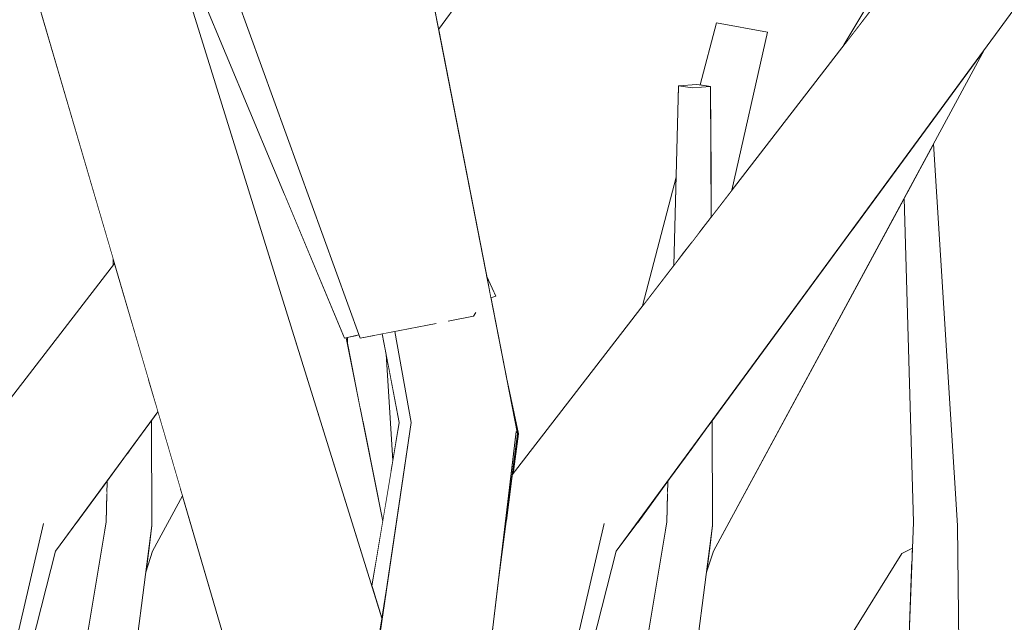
# Model space of a CAD drawing. Extents: x -289599 to -184549, y 66678 to 295474.
# Tile 530 of 656: x -250655 to -250574, y 72113 to 72163. Entities that reach past the tile are written whole.
import ezdxf

# ---------------------------------------------------------------- set-up
doc = ezdxf.new("R2010")
doc.units = 0
doc.header["$MEASUREMENT"] = 0
doc.linetypes.add('Wipeout_Contour', pattern=[1000, 0, -1000])
doc.layers.add('arch drzewa', color=8, linetype='Continuous')
doc.layers.add('Model drzwi', color=8, linetype='Continuous')
doc.layers.add('arch drzewa_Nr_Pióra__4', color=8, linetype='Continuous', lineweight=9)

msp = doc.modelspace()

# ---------------------------------------------------------------- wipeouts: each hides what was drawn before it
at = {"color": 254, "linetype": 'Wipeout_Contour', "lineweight": 0, "ltscale": 1022942.278368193}
msp.add_wipeout([(-250615.722, 72081.791), (-250603.109, 72121.653), (-250604.375, 72121.701), (-250606.096, 72119.357)], dxfattribs=at).dxf.layer = 'arch drzewa'
at = {"color": 254, "linetype": 'Wipeout_Contour', "lineweight": 0, "ltscale": 5882144.200938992}
msp.add_wipeout([(-250609.281, 72178.045), (-250620.754, 72162.414), (-250616.79, 72142.072), (-250616.042, 72140.409), (-250616.435, 72140.253), (-250615.156, 72133.687), (-250614.154, 72129.041), (-250614.607, 72125.756), (-250603.929, 72139.593), (-250601.152, 72150.231), (-250600.949, 72157.762), (-250599.458, 72157.868), (-250599.168, 72157.828), (-250597.832, 72162.947), (-250593.605, 72162.186), (-250596.549, 72149.156), (-250587.307, 72161.131), (-250576.786, 72178.89), (-250576.873, 72178.953), (-250586.351, 72197.894), (-250588.108, 72215.358), (-250605.264, 72185.069), (-250607.814, 72179.267)], dxfattribs=at).dxf.layer = 'Model drzwi'
at = {"color": 254, "linetype": 'Wipeout_Contour', "lineweight": 0, "ltscale": 3581199.800095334}
msp.add_wipeout([(-250661.756, 72188.998), (-250669.578, 72175.561), (-250668.42, 72169.618), (-250666.557, 72166.609), (-250667.697, 72165.909), (-250663.051, 72142.071), (-250662.304, 72140.409), (-250662.697, 72140.253), (-250661.416, 72133.683), (-250660.416, 72129.041), (-250660.869, 72125.756), (-250647.61, 72142.937), (-250647.595, 72143.476), (-250661.135, 72189.732)], dxfattribs=at).dxf.layer = 'Model drzwi'
at = {"color": 254, "linetype": 'Wipeout_Contour', "lineweight": 0, "ltscale": 767290.261236}
msp.add_wipeout([(-250628.275, 72136.995), (-250628.372, 72136.974), (-250628.258, 72136.4)], dxfattribs=at).dxf.layer = 'Model drzwi'
at = {"color": 254, "linetype": 'Wipeout_Contour', "lineweight": 0, "ltscale": 767273.450293}
msp.add_wipeout([(-250624.003, 72129.978), (-250625.089, 72135.658), (-250624.531, 72126.813)], dxfattribs=at).dxf.layer = 'Model drzwi'
at = {"color": 254, "linetype": 'Wipeout_Contour', "lineweight": 0, "ltscale": 2557600.079345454}
msp.add_wipeout([(-250648.793, 72087.988), (-250638.618, 72064.011), (-250633.548, 72072.806), (-250630.335, 72092.052), (-250630.706, 72092.082), (-250633.39, 72092.236), (-250634.578, 72099.007), (-250641.873, 72123.928), (-250644.343, 72119.357), (-250644.911, 72117.622)], dxfattribs=at).dxf.layer = 'Model drzwi'

# ---------------------------------------------------------------- next in the draw order: wipeouts: each hides what was drawn before it
at = {"color": 254, "linetype": 'Wipeout_Contour', "lineweight": 0, "ltscale": 1022915.436700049}
msp.add_wipeout([(-250587.307, 72161.131), (-250580.791, 72169.575), (-250576.536, 72178.711), (-250576.786, 72178.89)], dxfattribs=at).dxf.layer = 'arch drzewa'
at = {"color": 254, "linetype": 'Wipeout_Contour', "lineweight": 0, "ltscale": 767260.212321}
msp.add_wipeout([(-250616.79, 72142.071), (-250616.73, 72141.765), (-250616.042, 72140.409)], dxfattribs=at).dxf.layer = 'arch drzewa'
at = {"color": 254, "linetype": 'Wipeout_Contour', "lineweight": 0, "ltscale": 1278773.568815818}
msp.add_wipeout([(-250624.003, 72129.978), (-250625.628, 72114.489), (-250625.428, 72113.846), (-250624.97, 72116.742), (-250623.025, 72129.898)], dxfattribs=at).dxf.layer = 'arch drzewa'
at = {"color": 254, "linetype": 'Wipeout_Contour', "lineweight": 0, "ltscale": 1278736.500598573}
msp.add_wipeout([(-250614.687, 72125.653), (-250614.607, 72125.756), (-250614.154, 72129.041), (-250614.253, 72129.053), (-250614.25, 72129.041)], dxfattribs=at).dxf.layer = 'arch drzewa'
at = {"color": 254, "linetype": 'Wipeout_Contour', "lineweight": 0, "ltscale": 2301493.419689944}
msp.add_wipeout([(-250598.65, 72117.622), (-250602.033, 72091.79), (-250600.97, 72091.805), (-250601.28, 72089.055), (-250582.535, 72119.181), (-250581.663, 72119.604), (-250581.582, 72121.76), (-250582.339, 72148.487), (-250598.081, 72119.357)], dxfattribs=at).dxf.layer = 'Model drzwi'

# ---------------------------------------------------------------- next in the draw order: wipeouts: each hides what was drawn before it
at = {"color": 254, "linetype": 'Wipeout_Contour', "lineweight": 0, "ltscale": 1022964.616904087}
msp.add_wipeout([(-250600.949, 72157.762), (-250600.577, 72143.937), (-250599.86, 72144.866), (-250599.803, 72157.604)], dxfattribs=at).dxf.layer = 'arch drzewa'
at = {"color": 254, "linetype": 'Wipeout_Contour', "lineweight": 0, "ltscale": 767259.41908}
msp.add_wipeout([(-250616.73, 72141.765), (-250616.435, 72140.253), (-250616.042, 72140.409)], dxfattribs=at).dxf.layer = 'arch drzewa'
at = {"color": 254, "linetype": 'Wipeout_Contour', "lineweight": 0, "ltscale": 767245.646864}
msp.add_wipeout([(-250615.155, 72133.683), (-250614.621, 72130.945), (-250614.154, 72129.041)], dxfattribs=at).dxf.layer = 'arch drzewa'
at = {"color": 254, "linetype": 'Wipeout_Contour', "lineweight": 0, "ltscale": 767265.505207}
msp.add_wipeout([(-250626.253, 72116.499), (-250625.628, 72114.489), (-250624.003, 72129.978)], dxfattribs=at).dxf.layer = 'arch drzewa'
at = {"color": 254, "linetype": 'Wipeout_Contour', "lineweight": 0, "ltscale": 767130.223152}
msp.add_wipeout([(-250580.665, 72088.351), (-250580.287, 72121.196), (-250581.582, 72121.76)], dxfattribs=at).dxf.layer = 'arch drzewa'
at = {"color": 254, "linetype": 'Wipeout_Contour', "lineweight": 0, "ltscale": 767187.765786}
msp.add_wipeout([(-250598.403, 72119.504), (-250598.65, 72117.622), (-250598.081, 72119.357)], dxfattribs=at).dxf.layer = 'arch drzewa'

# ---------------------------------------------------------------- next in the draw order: wipeouts: each hides what was drawn before it
at = {"color": 254, "linetype": 'Wipeout_Contour', "lineweight": 0, "ltscale": 767222.376221}
msp.add_wipeout([(-250600.949, 72157.762), (-250601.348, 72142.937), (-250600.577, 72143.937)], dxfattribs=at).dxf.layer = 'arch drzewa'
at = {"color": 254, "linetype": 'Wipeout_Contour', "lineweight": 0, "ltscale": 1278789.999885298}
msp.add_wipeout([(-250625.403, 72137.296), (-250624.003, 72129.978), (-250623.025, 72129.898), (-250623.013, 72129.978), (-250624.356, 72137.499)], dxfattribs=at).dxf.layer = 'arch drzewa'
at = {"color": 254, "linetype": 'Wipeout_Contour', "lineweight": 0, "ltscale": 767243.467223}
msp.add_wipeout([(-250614.154, 72129.041), (-250614.622, 72130.947), (-250614.253, 72129.053)], dxfattribs=at).dxf.layer = 'arch drzewa'
at = {"color": 254, "linetype": 'Wipeout_Contour', "lineweight": 0, "ltscale": 1278656.904492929}
msp.add_wipeout([(-250624.714, 72041.793), (-250625.388, 72035.977), (-250606.703, 72093.033), (-250602.019, 72121.156), (-250603.109, 72121.653)], dxfattribs=at).dxf.layer = 'arch drzewa'
at = {"color": 254, "linetype": 'Wipeout_Contour', "lineweight": 0, "ltscale": 767121.667479}
msp.add_wipeout([(-250581.582, 72121.76), (-250582.874, 72087.128), (-250580.665, 72088.351)], dxfattribs=at).dxf.layer = 'arch drzewa'

# ---------------------------------------------------------------- next in the draw order: wipeouts: each hides what was drawn before it
at = {"color": 254, "linetype": 'Wipeout_Contour', "lineweight": 0, "ltscale": 1278810.733824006}
msp.add_wipeout([(-250628.515, 72136.943), (-250633.602, 72149.132), (-250625.93, 72118.435), (-250625.362, 72121.836), (-250628.372, 72136.974)], dxfattribs=at).dxf.layer = 'arch drzewa'
at = {"color": 254, "linetype": 'Wipeout_Contour', "lineweight": 0, "ltscale": 1278662.402001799}
msp.add_wipeout([(-250624.714, 72041.793), (-250603.109, 72121.653), (-250615.722, 72081.791), (-250621.578, 72058.936), (-250623.885, 72048.946)], dxfattribs=at).dxf.layer = 'arch drzewa'
at = {"color": 254, "linetype": 'Wipeout_Contour', "lineweight": 0, "ltscale": 767123.785332}
msp.add_wipeout([(-250577.584, 72087.988), (-250577.933, 72121.484), (-250580.287, 72121.196)], dxfattribs=at).dxf.layer = 'arch drzewa'

# ---------------------------------------------------------------- next in the draw order: wipeouts: each hides what was drawn before it
at = {"color": 254, "linetype": 'Wipeout_Contour', "lineweight": 0, "ltscale": 1278853.475783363}
msp.add_wipeout([(-250642.222, 72169.784), (-250641.223, 72164.609), (-250626.253, 72116.499), (-250625.93, 72118.435), (-250633.602, 72149.132)], dxfattribs=at).dxf.layer = 'arch drzewa'
at = {"color": 254, "linetype": 'Wipeout_Contour', "lineweight": 0, "ltscale": 767232.7369}
msp.add_wipeout([(-250623.175, 72055.069), (-250614.35, 72129.247), (-250618.732, 72129.716)], dxfattribs=at).dxf.layer = 'arch drzewa'
at = {"color": 254, "linetype": 'Wipeout_Contour', "lineweight": 0, "ltscale": 767203.57276}
msp.add_wipeout([(-250603.109, 72121.653), (-250601.859, 72123.956), (-250601.848, 72124.361)], dxfattribs=at).dxf.layer = 'arch drzewa'
at = {"color": 254, "linetype": 'Wipeout_Contour', "lineweight": 0, "ltscale": 767115.054036}
msp.add_wipeout([(-250580.287, 72121.196), (-250580.665, 72088.351), (-250577.584, 72087.988)], dxfattribs=at).dxf.layer = 'arch drzewa'

# ---------------------------------------------------------------- next in the draw order: wipeouts: each hides what was drawn before it
at = {"color": 254, "linetype": 'Wipeout_Contour', "lineweight": 0, "ltscale": 1534695.459942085}
msp.add_wipeout([(-250646.372, 72181.159), (-250644.624, 72175.54), (-250628.515, 72136.943), (-250627.32, 72137.204), (-250642.982, 72180.416), (-250645.21, 72184.239)], dxfattribs=at).dxf.layer = 'arch drzewa'
at = {"color": 254, "linetype": 'Wipeout_Contour', "lineweight": 0, "ltscale": 767158.746882}
msp.add_wipeout([(-250582.048, 72149.024), (-250580.287, 72121.196), (-250581.631, 72149.795)], dxfattribs=at).dxf.layer = 'arch drzewa'
at = {"color": 254, "linetype": 'Wipeout_Contour', "lineweight": 0, "ltscale": 767222.761903}
msp.add_wipeout([(-250618.732, 72129.716), (-250628.243, 72055.645), (-250623.175, 72055.069)], dxfattribs=at).dxf.layer = 'arch drzewa'
at = {"color": 254, "linetype": 'Wipeout_Contour', "lineweight": 0, "ltscale": 767240.855727}
msp.add_wipeout([(-250614.35, 72129.247), (-250615.859, 72116.56), (-250614.25, 72129.041)], dxfattribs=at).dxf.layer = 'arch drzewa'
at = {"color": 254, "linetype": 'Wipeout_Contour', "lineweight": 0, "ltscale": 1022939.567310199}
msp.add_wipeout([(-250604.375, 72121.701), (-250603.109, 72121.653), (-250601.848, 72124.361), (-250601.826, 72125.174)], dxfattribs=at).dxf.layer = 'arch drzewa'

# ---------------------------------------------------------------- next in the draw order: wipeouts: each hides what was drawn before it
at = {"color": 254, "linetype": 'Wipeout_Contour', "lineweight": 0, "ltscale": 1022872.832976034}
msp.add_wipeout([(-250582.048, 72149.024), (-250582.339, 72148.487), (-250581.582, 72121.76), (-250580.287, 72121.196)], dxfattribs=at).dxf.layer = 'arch drzewa'
at = {"color": 254, "linetype": 'Wipeout_Contour', "lineweight": 0, "ltscale": 1534487.657337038}
msp.add_wipeout([(-250628.243, 72055.645), (-250618.732, 72129.716), (-250623.013, 72129.978), (-250625.233, 72098.421), (-250624.074, 72094.481), (-250625.539, 72094.074)], dxfattribs=at).dxf.layer = 'arch drzewa'
at = {"color": 254, "linetype": 'Wipeout_Contour', "lineweight": 0, "ltscale": 1022936.26574}
msp.add_wipeout([(-250601.859, 72123.956), (-250603.109, 72121.653), (-250602.019, 72121.156), (-250601.918, 72121.76)], dxfattribs=at).dxf.layer = 'arch drzewa'

# ---------------------------------------------------------------- next in the draw order: wipeouts: each hides what was drawn before it
at = {"color": 254, "linetype": 'Wipeout_Contour', "lineweight": 0, "ltscale": 767155.778823}
msp.add_wipeout([(-250581.208, 72150.579), (-250577.933, 72121.484), (-250579.919, 72152.964)], dxfattribs=at).dxf.layer = 'arch drzewa'
at = {"color": 254, "linetype": 'Wipeout_Contour', "lineweight": 0, "ltscale": 767255.962258}
msp.add_wipeout([(-250623.013, 72129.978), (-250626.912, 72103.613), (-250625.233, 72098.421)], dxfattribs=at).dxf.layer = 'arch drzewa'
at = {"color": 254, "linetype": 'Wipeout_Contour', "lineweight": 0, "ltscale": 767190.993916}
msp.add_wipeout([(-250604.716, 72088.351), (-250599.965, 72121.196), (-250601.918, 72121.76)], dxfattribs=at).dxf.layer = 'arch drzewa'

# ---------------------------------------------------------------- next in the draw order: wipeouts: each hides what was drawn before it
at = {"color": 254, "linetype": 'Wipeout_Contour', "lineweight": 0, "ltscale": 1534612.914904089}
msp.add_wipeout([(-250630.837, 72191.581), (-250624.345, 72167.036), (-250622.971, 72164.965), (-250623.682, 72164.529), (-250614.35, 72129.247), (-250627.138, 72192.051)], dxfattribs=at).dxf.layer = 'arch drzewa'
at = {"color": 254, "linetype": 'Wipeout_Contour', "lineweight": 0, "ltscale": 1022868.664463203}
msp.add_wipeout([(-250581.208, 72150.579), (-250581.631, 72149.795), (-250580.287, 72121.196), (-250577.933, 72121.484)], dxfattribs=at).dxf.layer = 'arch drzewa'
at = {"color": 254, "linetype": 'Wipeout_Contour', "lineweight": 0, "ltscale": 767187.364253}
msp.add_wipeout([(-250601.918, 72121.76), (-250607.686, 72087.128), (-250604.716, 72088.351)], dxfattribs=at).dxf.layer = 'arch drzewa'
at = {"color": 254, "linetype": 'Wipeout_Contour', "lineweight": 0, "ltscale": 767258.469098}
msp.add_wipeout([(-250626.108, 72109.535), (-250626.187, 72108.519), (-250624.97, 72116.742)], dxfattribs=at).dxf.layer = 'arch drzewa'

# ---------------------------------------------------------------- next in the draw order: wipeouts: each hides what was drawn before it
at = {"color": 254, "linetype": 'Wipeout_Contour', "lineweight": 0, "ltscale": 2557588.471724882}
msp.add_wipeout([(-250624.22, 72164.198), (-250625.413, 72163.862), (-250623.626, 72154.726), (-250617.673, 72139.042), (-250617.87, 72138.757), (-250619.922, 72138.359), (-250620.784, 72140.202), (-250618.732, 72129.716), (-250614.35, 72129.247), (-250623.682, 72164.529)], dxfattribs=at).dxf.layer = 'arch drzewa'
at = {"color": 254, "linetype": 'Wipeout_Contour', "lineweight": 0, "ltscale": 767176.300405}
msp.add_wipeout([(-250586.42, 72146.164), (-250598.081, 72119.357), (-250575.703, 72160.764)], dxfattribs=at).dxf.layer = 'arch drzewa'
at = {"color": 254, "linetype": 'Wipeout_Contour', "lineweight": 0, "ltscale": 1278694.093885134}
msp.add_wipeout([(-250623.885, 72048.946), (-250607.097, 72121.653), (-250615.175, 72121.87), (-250615.859, 72116.56), (-250623.175, 72055.069)], dxfattribs=at).dxf.layer = 'arch drzewa'

# ---------------------------------------------------------------- next in the draw order: wipeouts: each hides what was drawn before it
at = {"color": 254, "linetype": 'Wipeout_Contour', "lineweight": 0, "ltscale": 767303.380367}
msp.add_wipeout([(-250625.413, 72163.862), (-250626.62, 72163.521), (-250623.626, 72154.726)], dxfattribs=at).dxf.layer = 'arch drzewa'
at = {"color": 254, "linetype": 'Wipeout_Contour', "lineweight": 0, "ltscale": 1278645.687589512}
msp.add_wipeout([(-250598.144, 72121.484), (-250598.403, 72119.504), (-250598.081, 72119.357), (-250586.42, 72146.164), (-250598.184, 72130.136)], dxfattribs=at).dxf.layer = 'arch drzewa'
at = {"color": 254, "linetype": 'Wipeout_Contour', "lineweight": 0, "ltscale": 767265.631276}
msp.add_wipeout([(-250620.784, 72140.202), (-250620.92, 72138.566), (-250618.732, 72129.716)], dxfattribs=at).dxf.layer = 'arch drzewa'
at = {"color": 254, "linetype": 'Wipeout_Contour', "lineweight": 0, "ltscale": 767208.334099}
msp.add_wipeout([(-250621.578, 72058.936), (-250606.096, 72119.357), (-250607.097, 72121.653)], dxfattribs=at).dxf.layer = 'arch drzewa'

# ---------------------------------------------------------------- next in the draw order: wipeouts: each hides what was drawn before it
at = {"color": 254, "linetype": 'Wipeout_Contour', "lineweight": 0, "ltscale": 1022960.557036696}
msp.add_wipeout([(-250599.803, 72157.604), (-250599.254, 72145.651), (-250598.262, 72146.936), (-250598.312, 72157.71)], dxfattribs=at).dxf.layer = 'arch drzewa'
at = {"color": 254, "linetype": 'Wipeout_Contour', "lineweight": 0, "ltscale": 1278781.413738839}
msp.add_wipeout([(-250620.998, 72138.151), (-250624.356, 72137.499), (-250623.013, 72129.978), (-250618.732, 72129.716), (-250620.92, 72138.566)], dxfattribs=at).dxf.layer = 'arch drzewa'
at = {"color": 254, "linetype": 'Wipeout_Contour', "lineweight": 0, "ltscale": 767185.130432}
msp.add_wipeout([(-250602.531, 72087.988), (-250598.144, 72121.484), (-250599.965, 72121.196)], dxfattribs=at).dxf.layer = 'arch drzewa'

# ---------------------------------------------------------------- next in the draw order: wipeouts: each hides what was drawn before it
at = {"color": 254, "linetype": 'Wipeout_Contour', "lineweight": 0, "ltscale": 1534604.303514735}
msp.add_wipeout([(-250626.58, 72192.307), (-250627.138, 72192.051), (-250614.25, 72129.041), (-250621.435, 72165.909), (-250621.743, 72165.72), (-250621.951, 72168.555)], dxfattribs=at).dxf.layer = 'arch drzewa'
at = {"color": 254, "linetype": 'Wipeout_Contour', "lineweight": 0, "ltscale": 767219.295949}
msp.add_wipeout([(-250599.803, 72157.604), (-250599.86, 72144.866), (-250599.254, 72145.651)], dxfattribs=at).dxf.layer = 'arch drzewa'
at = {"color": 254, "linetype": 'Wipeout_Contour', "lineweight": 0, "ltscale": 767195.662498}
msp.add_wipeout([(-250598.52, 72129.678), (-250598.144, 72121.484), (-250598.184, 72130.136)], dxfattribs=at).dxf.layer = 'arch drzewa'
at = {"color": 254, "linetype": 'Wipeout_Contour', "lineweight": 0, "ltscale": 767180.641876}
msp.add_wipeout([(-250599.965, 72121.196), (-250604.716, 72088.351), (-250602.531, 72087.988)], dxfattribs=at).dxf.layer = 'arch drzewa'

# ---------------------------------------------------------------- next in the draw order: wipeouts: each hides what was drawn before it
at = {"color": 254, "linetype": 'Wipeout_Contour', "lineweight": 0, "ltscale": 767274.824065}
msp.add_wipeout([(-250627.138, 72192.051), (-250614.35, 72129.247), (-250614.25, 72129.041)], dxfattribs=at).dxf.layer = 'arch drzewa'
at = {"color": 254, "linetype": 'Wipeout_Contour', "lineweight": 0, "ltscale": 1022970.140434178}
msp.add_wipeout([(-250599.803, 72157.604), (-250598.312, 72157.71), (-250599.458, 72157.868), (-250600.949, 72157.762)], dxfattribs=at).dxf.layer = 'arch drzewa'
at = {"color": 254, "linetype": 'Wipeout_Contour', "lineweight": 0, "ltscale": 767199.040163}
msp.add_wipeout([(-250599.936, 72127.75), (-250600.134, 72127.479), (-250599.965, 72121.196)], dxfattribs=at).dxf.layer = 'arch drzewa'

# ---------------------------------------------------------------- next in the draw order: linework, layer by layer
at = {"layer": 'arch drzewa_Nr_Pióra__4', "linetype": 'Continuous'}
for q in [(-250616.79, 72142.071), (-250616.435, 72140.253)]:
    msp.add_line((-250616.042, 72140.409), q, dxfattribs=at)

# ---------------------------------------------------------------- next in the draw order: wipeouts: each hides what was drawn before it
at = {"color": 254, "linetype": 'Wipeout_Contour', "lineweight": 0, "ltscale": 1278896.970552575}
msp.add_wipeout([(-250648.463, 72180.56), (-250650.058, 72181.788), (-250625.672, 72112.302), (-250625.428, 72113.846), (-250647.604, 72185.118)], dxfattribs=at).dxf.layer = 'arch drzewa'
at = {"color": 254, "linetype": 'Wipeout_Contour', "lineweight": 0, "ltscale": 1022932.942437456}
msp.add_wipeout([(-250601.918, 72121.76), (-250599.965, 72121.196), (-250600.134, 72127.479), (-250601.826, 72125.174)], dxfattribs=at).dxf.layer = 'arch drzewa'

# ---------------------------------------------------------------- next in the draw order: wipeouts: each hides what was drawn before it
at = {"color": 254, "linetype": 'Wipeout_Contour', "lineweight": 0, "ltscale": 3069280.535395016}
msp.add_wipeout([(-250659.559, 72208.86), (-250661.397, 72212.015), (-250624.813, 72094.541), (-250624.074, 72094.481), (-250625.233, 72098.421), (-250626.912, 72103.613), (-250626.187, 72108.519), (-250626.108, 72109.535), (-250625.672, 72112.302), (-250650.058, 72181.788), (-250650.399, 72182.116), (-250650.26, 72182.365)], dxfattribs=at).dxf.layer = 'arch drzewa'
at = {"color": 254, "linetype": 'Wipeout_Contour', "lineweight": 0, "ltscale": 1022927.30800012}
msp.add_wipeout([(-250599.965, 72121.196), (-250598.144, 72121.484), (-250598.52, 72129.678), (-250599.936, 72127.75)], dxfattribs=at).dxf.layer = 'arch drzewa'

# ---------------------------------------------------------------- next in the draw order: wipeouts: each hides what was drawn before it
at = {"color": 254, "linetype": 'Wipeout_Contour', "lineweight": 0, "ltscale": 2046473.701820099}
msp.add_wipeout([(-250671.333, 72229.064), (-250672.526, 72228.646), (-250661.08, 72196.477), (-250659.558, 72196.878), (-250656.67, 72195.016), (-250659.408, 72191.776), (-250624.813, 72094.541), (-250661.397, 72212.015)], dxfattribs=at).dxf.layer = 'arch drzewa'
at = {"color": 254, "linetype": 'Wipeout_Contour', "lineweight": 0, "ltscale": 1790066.457022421}
msp.add_wipeout([(-250607.097, 72121.653), (-250567.045, 72176.924), (-250567.044, 72176.938), (-250570.279, 72177.563), (-250572.47, 72178.953), (-250571.234, 72181.245), (-250571.574, 72181.518)], dxfattribs=at).dxf.layer = 'arch drzewa'

# ---------------------------------------------------------------- next in the draw order: wipeouts: each hides what was drawn before it
at = {"color": 254, "linetype": 'Wipeout_Contour', "lineweight": 0, "ltscale": 1023121.002261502}
msp.add_wipeout([(-250659.408, 72191.776), (-250661.135, 72189.732), (-250632.596, 72092.236), (-250624.813, 72094.541)], dxfattribs=at).dxf.layer = 'arch drzewa'
at = {"color": 254, "linetype": 'Wipeout_Contour', "lineweight": 0, "ltscale": 1022953.622900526}
msp.add_wipeout([(-250614.687, 72125.653), (-250615.175, 72121.87), (-250607.097, 72121.653), (-250571.574, 72181.518)], dxfattribs=at).dxf.layer = 'arch drzewa'

# ---------------------------------------------------------------- next in the draw order: linework, layer by layer
at = {"layer": 'arch drzewa_Nr_Pióra__4', "linetype": 'Continuous'}
for p, q in [((-250614.154, 72129.041), (-250615.155, 72133.683)), ((-250623.175, 72055.069), (-250614.35, 72129.247)), ((-250614.381, 72129.006), (-250614.35, 72129.247)), ((-250615.859, 72116.56), (-250614.25, 72129.041)), ((-250614.607, 72125.756), (-250614.154, 72129.041)), ((-250626.112, 72109.513), (-250624.97, 72116.742))]:
    msp.add_line(p, q, dxfattribs=at)

# ---------------------------------------------------------------- next in the draw order: wipeouts: each hides what was drawn before it
at = {"color": 254, "linetype": 'Wipeout_Contour', "lineweight": 0, "ltscale": 2046469.669242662}
msp.add_wipeout([(-250659.145, 72225.012), (-250617.87, 72138.757), (-250652.204, 72226.167), (-250654.867, 72225.724), (-250655.529, 72224.531), (-250655.677, 72224.491), (-250655.771, 72224.564), (-250656.079, 72225.522)], dxfattribs=at).dxf.layer = 'arch drzewa'
at = {"color": 254, "linetype": 'Wipeout_Contour', "lineweight": 0, "ltscale": 1278603.646487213}
msp.add_wipeout([(-250606.096, 72119.357), (-250563.02, 72178.045), (-250566.485, 72175.157), (-250567.165, 72175.588), (-250567.05, 72176.877)], dxfattribs=at).dxf.layer = 'arch drzewa'
at = {"color": 254, "linetype": 'Wipeout_Contour', "lineweight": 0, "ltscale": 1278895.968476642}
msp.add_wipeout([(-250660.912, 72085.972), (-250660.768, 72085.633), (-250649.371, 72121.653), (-250650.637, 72121.701), (-250652.358, 72119.357)], dxfattribs=at).dxf.layer = 'arch drzewa'
at = {"color": 254, "linetype": 'Wipeout_Contour', "lineweight": 0, "ltscale": 767319.658315}
msp.add_wipeout([(-250644.911, 72117.622), (-250644.343, 72119.357), (-250644.665, 72119.504)], dxfattribs=at).dxf.layer = 'arch drzewa'

# ---------------------------------------------------------------- next in the draw order: wipeouts: each hides what was drawn before it
at = {"color": 254, "linetype": 'Wipeout_Contour', "lineweight": 0, "ltscale": 1790363.952902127}
msp.add_wipeout([(-250659.145, 72225.012), (-250627.226, 72136.943), (-250620.998, 72138.151), (-250620.92, 72138.566), (-250620.784, 72140.202), (-250619.922, 72138.359), (-250617.87, 72138.757)], dxfattribs=at).dxf.layer = 'arch drzewa'
at = {"color": 254, "linetype": 'Wipeout_Contour', "lineweight": 0, "ltscale": 1022910.242315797}
msp.add_wipeout([(-250567.036, 72176.936), (-250607.097, 72121.653), (-250606.096, 72119.357), (-250567.05, 72176.877)], dxfattribs=at).dxf.layer = 'arch drzewa'
at = {"color": 254, "linetype": 'Wipeout_Contour', "lineweight": 0, "ltscale": 767318.29532}
msp.add_wipeout([(-250642.067, 72124.59), (-250644.343, 72119.357), (-250641.873, 72123.928)], dxfattribs=at).dxf.layer = 'arch drzewa'
at = {"color": 254, "linetype": 'Wipeout_Contour', "lineweight": 0, "ltscale": 1278878.762539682}
msp.add_wipeout([(-250649.371, 72121.653), (-250659.758, 72083.256), (-250657.73, 72078.481), (-250652.964, 72093.033), (-250648.281, 72121.156)], dxfattribs=at).dxf.layer = 'arch drzewa'

# ---------------------------------------------------------------- next in the draw order: linework, layer by layer
at = {"layer": 'arch drzewa_Nr_Pióra__4', "linetype": 'Continuous'}
for p, q in [((-250587.307, 72161.131), (-250576.786, 72178.89)), ((-250599.803, 72157.604), (-250600.949, 72157.762)), ((-250577.933, 72121.484), (-250579.919, 72152.964)), ((-250581.582, 72121.76), (-250582.339, 72148.487)), ((-250598.144, 72121.484), (-250598.184, 72130.136)), ((-250601.918, 72121.76), (-250601.826, 72125.174)), ((-250623.885, 72048.946), (-250607.097, 72121.653)), ((-250577.584, 72087.988), (-250577.933, 72121.484)), ((-250621.578, 72058.936), (-250606.096, 72119.357))]:
    msp.add_line(p, q, dxfattribs=at)

# ---------------------------------------------------------------- next in the draw order: wipeouts: each hides what was drawn before it
at = {"color": 254, "linetype": 'Wipeout_Contour', "lineweight": 0, "ltscale": 2557777.745029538}
msp.add_wipeout([(-250651.932, 72225.51), (-250651.944, 72225.507), (-250617.87, 72138.757), (-250617.673, 72139.042), (-250623.626, 72154.726), (-250626.621, 72163.521), (-250626.768, 72163.479), (-250630.848, 72173.711), (-250632.315, 72177.287), (-250633.044, 72179.85)], dxfattribs=at).dxf.layer = 'arch drzewa'
at = {"color": 254, "linetype": 'Wipeout_Contour', "lineweight": 0, "ltscale": 1278694.645124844}
msp.add_wipeout([(-250598.295, 72154.156), (-250598.262, 72146.936), (-250596.549, 72149.156), (-250593.605, 72162.186), (-250597.832, 72162.947)], dxfattribs=at).dxf.layer = 'arch drzewa'
at = {"color": 254, "linetype": 'Wipeout_Contour', "lineweight": 0, "ltscale": 767222.525189}
msp.add_wipeout([(-250603.929, 72139.593), (-250601.348, 72142.937), (-250601.152, 72150.231)], dxfattribs=at).dxf.layer = 'arch drzewa'
at = {"color": 254, "linetype": 'Wipeout_Contour', "lineweight": 0, "ltscale": 1278795.18472747}
msp.add_wipeout([(-250625.403, 72137.296), (-250625.962, 72137.188), (-250624.689, 72125.87), (-250624.531, 72126.813), (-250625.089, 72135.658)], dxfattribs=at).dxf.layer = 'arch drzewa'
at = {"color": 254, "linetype": 'Wipeout_Contour', "lineweight": 0, "ltscale": 1534568.217386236}
msp.add_wipeout([(-250627.32, 72137.204), (-250627.558, 72137.152), (-250627.162, 72130.885), (-250627.129, 72130.72), (-250626.955, 72129.847), (-250627.298, 72137.143)], dxfattribs=at).dxf.layer = 'arch drzewa'
at = {"color": 254, "linetype": 'Wipeout_Contour', "lineweight": 0, "ltscale": 1534644.17606382}
msp.add_wipeout([(-250644.665, 72119.504), (-250644.343, 72119.357), (-250642.067, 72124.59), (-250643.906, 72130.872), (-250644.446, 72130.136), (-250644.406, 72121.484)], dxfattribs=at).dxf.layer = 'arch drzewa'
at = {"color": 254, "linetype": 'Wipeout_Contour', "lineweight": 0, "ltscale": 767332.738856}
msp.add_wipeout([(-250649.371, 72121.653), (-250660.768, 72085.633), (-250659.758, 72083.256)], dxfattribs=at).dxf.layer = 'arch drzewa'
at = {"color": 254, "linetype": 'Wipeout_Contour', "lineweight": 0, "ltscale": 1278585.223417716}
msp.add_wipeout([(-250582.535, 72119.181), (-250601.431, 72085.395), (-250601.404, 72085.333), (-250581.694, 72118.758), (-250581.663, 72119.604)], dxfattribs=at).dxf.layer = 'arch drzewa'

# ---------------------------------------------------------------- next in the draw order: linework, layer by layer
at = {"layer": 'arch drzewa_Nr_Pióra__4', "linetype": 'Continuous'}
for p, q in [((-250596.549, 72149.156), (-250593.605, 72162.186)), ((-250601.348, 72142.937), (-250600.949, 72157.762)), ((-250603.929, 72139.593), (-250601.152, 72150.231)), ((-250617.67, 72139.046), (-250617.87, 72138.757)), ((-250617.87, 72138.757), (-250619.951, 72138.354))]:
    msp.add_line(p, q, dxfattribs=at)

# ---------------------------------------------------------------- next in the draw order: wipeouts: each hides what was drawn before it
at = {"color": 254, "linetype": 'Wipeout_Contour', "lineweight": 0, "ltscale": 1534570.942769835}
msp.add_wipeout([(-250621.284, 72165.132), (-250620.754, 72162.414), (-250609.281, 72178.045), (-250612.747, 72175.157), (-250613.427, 72175.588), (-250613.311, 72176.877)], dxfattribs=at).dxf.layer = 'arch drzewa'
at = {"color": 254, "linetype": 'Wipeout_Contour', "lineweight": 0, "ltscale": 1022966.222545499}
msp.add_wipeout([(-250597.832, 72162.947), (-250599.168, 72157.828), (-250598.312, 72157.71), (-250598.295, 72154.156)], dxfattribs=at).dxf.layer = 'arch drzewa'
at = {"color": 254, "linetype": 'Wipeout_Contour', "lineweight": 0, "ltscale": 767350.226994}
msp.add_wipeout([(-250647.61, 72142.937), (-250647.485, 72143.099), (-250647.595, 72143.476)], dxfattribs=at).dxf.layer = 'arch drzewa'
at = {"color": 254, "linetype": 'Wipeout_Contour', "lineweight": 0, "ltscale": 1023049.344813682}
msp.add_wipeout([(-250628.275, 72136.995), (-250628.258, 72136.4), (-250627.162, 72130.885), (-250627.558, 72137.152)], dxfattribs=at).dxf.layer = 'arch drzewa'
at = {"color": 254, "linetype": 'Wipeout_Contour', "lineweight": 0, "ltscale": 767335.464784}
msp.add_wipeout([(-250649.371, 72121.653), (-250648.121, 72123.956), (-250648.11, 72124.361)], dxfattribs=at).dxf.layer = 'arch drzewa'
at = {"color": 254, "linetype": 'Wipeout_Contour', "lineweight": 0, "ltscale": 767158.626581}
msp.add_wipeout([(-250582.535, 72119.181), (-250602.293, 72087.427), (-250601.431, 72085.395)], dxfattribs=at).dxf.layer = 'arch drzewa'

# ---------------------------------------------------------------- next in the draw order: linework, layer by layer
at = {"layer": 'arch drzewa_Nr_Pióra__4', "linetype": 'Continuous'}
for p, q in [((-250614.687, 72125.653), (-250571.574, 72181.518)), ((-250620.754, 72162.414), (-250609.281, 72178.045)), ((-250606.096, 72119.357), (-250563.02, 72178.045)), ((-250628.515, 72136.943), (-250644.624, 72175.54)), ((-250614.25, 72129.041), (-250621.435, 72165.909)), ((-250599.168, 72157.828), (-250597.832, 72162.947)), ((-250593.605, 72162.186), (-250597.832, 72162.947)), ((-250598.081, 72119.357), (-250575.703, 72160.764)), ((-250600.949, 72157.762), (-250599.458, 72157.868)), ((-250598.312, 72157.71), (-250599.803, 72157.604)), ((-250599.458, 72157.868), (-250598.312, 72157.71)), ((-250598.262, 72146.936), (-250598.312, 72157.71)), ((-250628.258, 72136.4), (-250628.275, 72136.995)), ((-250607.686, 72087.128), (-250601.918, 72121.76)), ((-250581.663, 72119.604), (-250582.535, 72119.181))]:
    msp.add_line(p, q, dxfattribs=at)

# ---------------------------------------------------------------- next in the draw order: wipeouts: each hides what was drawn before it
at = {"color": 254, "linetype": 'Wipeout_Contour', "lineweight": 0, "ltscale": 1534557.604015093}
msp.add_wipeout([(-250627.298, 72137.143), (-250626.955, 72129.847), (-250625.362, 72121.836), (-250624.689, 72125.87), (-250625.962, 72137.188), (-250627.226, 72136.943)], dxfattribs=at).dxf.layer = 'arch drzewa'
at = {"color": 254, "linetype": 'Wipeout_Contour', "lineweight": 0, "ltscale": 1023115.423438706}
msp.add_wipeout([(-250650.637, 72121.701), (-250649.371, 72121.653), (-250648.11, 72124.361), (-250648.088, 72125.174)], dxfattribs=at).dxf.layer = 'arch drzewa'
at = {"color": 254, "linetype": 'Wipeout_Contour', "lineweight": 0, "ltscale": 1022863.00134451}
msp.add_wipeout([(-250599.809, 72081.574), (-250599.787, 72081.522), (-250581.904, 72113.145), (-250581.704, 72118.502)], dxfattribs=at).dxf.layer = 'arch drzewa'

# ---------------------------------------------------------------- next in the draw order: linework, layer by layer
at = {"layer": 'arch drzewa_Nr_Pióra__4', "linetype": 'Continuous'}
for p, q in [((-250620.954, 72138.159), (-250627.226, 72136.943)), ((-250624.003, 72129.978), (-250625.403, 72137.296)), ((-250623.013, 72129.978), (-250624.356, 72137.499)), ((-250627.32, 72137.204), (-250628.515, 72136.943)), ((-250625.362, 72121.836), (-250628.372, 72136.974)), ((-250624.531, 72126.813), (-250625.089, 72135.658)), ((-250626.916, 72103.59), (-250623.013, 72129.978)), ((-250626.253, 72116.499), (-250624.003, 72129.978))]:
    msp.add_line(p, q, dxfattribs=at)

# ---------------------------------------------------------------- next in the draw order: wipeouts: each hides what was drawn before it
at = {"color": 254, "linetype": 'Wipeout_Contour', "lineweight": 0, "ltscale": 1023112.122085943}
msp.add_wipeout([(-250648.121, 72123.956), (-250649.371, 72121.653), (-250648.281, 72121.156), (-250648.18, 72121.76)], dxfattribs=at).dxf.layer = 'arch drzewa'
at = {"color": 254, "linetype": 'Wipeout_Contour', "lineweight": 0, "ltscale": 1022867.431522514}
msp.add_wipeout([(-250601.404, 72085.333), (-250599.809, 72081.574), (-250581.704, 72118.502), (-250581.694, 72118.758)], dxfattribs=at).dxf.layer = 'arch drzewa'

# ---------------------------------------------------------------- next in the draw order: linework, layer by layer
at = {"layer": 'arch drzewa_Nr_Pióra__4', "linetype": 'Continuous'}
for p, q in [((-250602.531, 72087.988), (-250598.144, 72121.484)), ((-250582.874, 72087.128), (-250581.582, 72121.76)), ((-250602.293, 72087.427), (-250582.535, 72119.181)), ((-250598.65, 72117.622), (-250598.081, 72119.357))]:
    msp.add_line(p, q, dxfattribs=at)

# ---------------------------------------------------------------- next in the draw order: wipeouts: each hides what was drawn before it
at = {"color": 254, "linetype": 'Wipeout_Contour', "lineweight": 0, "ltscale": 767322.887993}
msp.add_wipeout([(-250650.978, 72088.351), (-250646.227, 72121.196), (-250648.18, 72121.76)], dxfattribs=at).dxf.layer = 'arch drzewa'

# ---------------------------------------------------------------- next in the draw order: wipeouts: each hides what was drawn before it
at = {"color": 254, "linetype": 'Wipeout_Contour', "lineweight": 0, "ltscale": 767319.260337}
msp.add_wipeout([(-250648.18, 72121.76), (-250653.948, 72087.128), (-250650.978, 72088.351)], dxfattribs=at).dxf.layer = 'arch drzewa'

# ---------------------------------------------------------------- next in the draw order: wipeouts: each hides what was drawn before it
at = {"color": 254, "linetype": 'Wipeout_Contour', "lineweight": 0, "ltscale": 1278925.090683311}
msp.add_wipeout([(-250664.7, 72094.887), (-250661.356, 72087.017), (-250653.358, 72121.653), (-250661.436, 72121.87), (-250662.121, 72116.56)], dxfattribs=at).dxf.layer = 'arch drzewa'
at = {"color": 254, "linetype": 'Wipeout_Contour', "lineweight": 0, "ltscale": 767317.024438}
msp.add_wipeout([(-250648.793, 72087.988), (-250644.406, 72121.484), (-250646.227, 72121.196)], dxfattribs=at).dxf.layer = 'arch drzewa'

# ---------------------------------------------------------------- next in the draw order: wipeouts: each hides what was drawn before it
at = {"color": 254, "linetype": 'Wipeout_Contour', "lineweight": 0, "ltscale": 767327.553702}
msp.add_wipeout([(-250644.782, 72129.678), (-250644.406, 72121.484), (-250644.446, 72130.136)], dxfattribs=at).dxf.layer = 'arch drzewa'
at = {"color": 254, "linetype": 'Wipeout_Contour', "lineweight": 0, "ltscale": 1023120.61296287}
msp.add_wipeout([(-250653.358, 72121.653), (-250661.356, 72087.017), (-250660.912, 72085.972), (-250652.358, 72119.357)], dxfattribs=at).dxf.layer = 'arch drzewa'
at = {"color": 254, "linetype": 'Wipeout_Contour', "lineweight": 0, "ltscale": 767312.53782}
msp.add_wipeout([(-250646.227, 72121.196), (-250650.978, 72088.351), (-250648.793, 72087.988)], dxfattribs=at).dxf.layer = 'arch drzewa'

# ---------------------------------------------------------------- next in the draw order: wipeouts: each hides what was drawn before it
at = {"color": 254, "linetype": 'Wipeout_Contour', "lineweight": 0, "ltscale": 767330.93171}
msp.add_wipeout([(-250646.198, 72127.75), (-250646.396, 72127.479), (-250646.227, 72121.196)], dxfattribs=at).dxf.layer = 'arch drzewa'

# ---------------------------------------------------------------- next in the draw order: wipeouts: each hides what was drawn before it
at = {"color": 254, "linetype": 'Wipeout_Contour', "lineweight": 0, "ltscale": 1023108.798283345}
msp.add_wipeout([(-250648.18, 72121.76), (-250646.227, 72121.196), (-250646.396, 72127.479), (-250648.088, 72125.174)], dxfattribs=at).dxf.layer = 'arch drzewa'

# ---------------------------------------------------------------- next in the draw order: wipeouts: each hides what was drawn before it
at = {"color": 254, "linetype": 'Wipeout_Contour', "lineweight": 0, "ltscale": 1023103.163472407}
msp.add_wipeout([(-250646.227, 72121.196), (-250644.406, 72121.484), (-250644.782, 72129.678), (-250646.198, 72127.75)], dxfattribs=at).dxf.layer = 'arch drzewa'

# ---------------------------------------------------------------- next in the draw order: wipeouts: each hides what was drawn before it
at = {"color": 254, "linetype": 'Wipeout_Contour', "lineweight": 0, "ltscale": 767339.645726}
msp.add_wipeout([(-250653.358, 72121.653), (-250644.704, 72133.597), (-250645.221, 72135.366)], dxfattribs=at).dxf.layer = 'arch drzewa'

# ---------------------------------------------------------------- next in the draw order: wipeouts: each hides what was drawn before it
at = {"color": 254, "linetype": 'Wipeout_Contour', "lineweight": 0, "ltscale": 1278925.326193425}
msp.add_wipeout([(-250661.436, 72121.87), (-250653.358, 72121.653), (-250645.221, 72135.366), (-250647.485, 72143.099), (-250660.949, 72125.653)], dxfattribs=at).dxf.layer = 'arch drzewa'

# ---------------------------------------------------------------- next in the draw order: linework, layer by layer
at = {"layer": 'arch drzewa_Nr_Pióra__4', "linetype": 'Continuous'}
for p, q in [((-250627.226, 72136.943), (-250659.145, 72225.012)), ((-250647.61, 72142.937), (-250647.595, 72143.476))]:
    msp.add_line(p, q, dxfattribs=at)

# ---------------------------------------------------------------- next in the draw order: wipeouts: each hides what was drawn before it
at = {"color": 254, "linetype": 'Wipeout_Contour', "lineweight": 0, "ltscale": 767334.168733}
msp.add_wipeout([(-250644.097, 72131.526), (-250652.358, 72119.357), (-250643.906, 72130.872)], dxfattribs=at).dxf.layer = 'arch drzewa'

# ---------------------------------------------------------------- next in the draw order: wipeouts: each hides what was drawn before it
at = {"color": 254, "linetype": 'Wipeout_Contour', "lineweight": 0, "ltscale": 1023117.589569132}
msp.add_wipeout([(-250653.358, 72121.653), (-250652.358, 72119.357), (-250644.097, 72131.526), (-250644.704, 72133.597)], dxfattribs=at).dxf.layer = 'arch drzewa'

# ---------------------------------------------------------------- next in the draw order: linework, layer by layer
at = {"layer": 'arch drzewa_Nr_Pióra__4', "linetype": 'Continuous'}
for p, q in [((-250632.596, 72092.236), (-250661.135, 72189.732)), ((-250625.428, 72113.846), (-250647.608, 72185.13)), ((-250660.949, 72125.653), (-250647.485, 72143.099)), ((-250652.358, 72119.357), (-250643.906, 72130.872)), ((-250644.406, 72121.484), (-250644.446, 72130.136)), ((-250648.18, 72121.76), (-250648.088, 72125.174)), ((-250644.343, 72119.357), (-250641.873, 72123.928)), ((-250661.356, 72087.017), (-250653.358, 72121.653)), ((-250653.948, 72087.128), (-250648.18, 72121.76)), ((-250648.793, 72087.988), (-250644.406, 72121.484)), ((-250660.912, 72085.972), (-250652.358, 72119.357)), ((-250644.911, 72117.622), (-250644.343, 72119.357))]:
    msp.add_line(p, q, dxfattribs=at)

doc.saveas('drawing.dxf')
